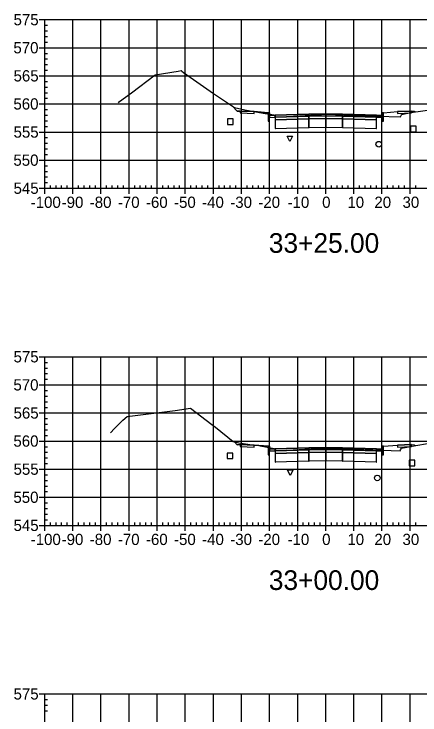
# Model space of a CAD drawing. Extents: x 704834 to 709892, y 372981 to 377533.
# Drawn here: x 708844 to 708988.4, y 376453.3 to 376702.8 of the extents above; entities that cross this region are included whole.
import ezdxf

# ---------------------------------------------------------------- set-up
doc = ezdxf.new("R2010")
doc.units = 0
for name, color, linetype in [('1', 7, 'Continuous'), ('10', 7, 'Continuous'), ('13', 7, 'Continuous'), ('14', 7, 'Continuous'), ('4', 7, 'Continuous'), ('57', 7, 'Continuous'), ('Default_Xsect', 7, 'Continuous'), ('Existing', 7, 'Continuous')]:
    doc.layers.add(name, color=color, linetype=linetype)

msp = doc.modelspace()

# ---------------------------------------------------------------- linework, layer by layer
for points in [[(708923.41, 376668.26), (708921.69, 376669.98)], [(708924.41, 376668.3), (708923.41, 376668.26)], [(708934.41, 376667.7), (708929.41, 376668.1)], [(708975.41, 376667.7), (708980.41, 376668.1)], [(708985.41, 376668.3), (708986.41, 376668.26)], [(708986.41, 376668.26), (708986.7, 376667.98)], [(708923.41, 376549.52), (708922.38, 376550.55)], [(708924.41, 376549.56), (708923.41, 376549.52)], [(708934.41, 376548.96), (708929.41, 376549.36)], [(708975.41, 376548.96), (708980.41, 376549.36)], [(708985.41, 376549.56), (708986.41, 376549.52)], [(708986.41, 376549.52), (708986.73, 376549.2)]]:
    msp.add_lwpolyline(points)
for points in [[(708929.41, 376668.1), (708924.41, 376668.3), (708924.41, 376667.63), (708929.41, 376667.43)], [(708980.41, 376667.43), (708985.41, 376667.63), (708985.41, 376668.3), (708980.41, 376668.1)], [(708934.91, 376666.7), (708934.83, 376667.7), (708934.41, 376667.7), (708934.41, 376664.7), (708934.91, 376664.7)], [(708936.91, 376666.78), (708934.91, 376666.7), (708934.91, 376666.03), (708936.91, 376666.11)], [(708948.91, 376667.14), (708936.91, 376666.78), (708936.91, 376666.11), (708948.91, 376666.47)], [(708948.91, 376666.47), (708936.91, 376666.11), (708936.91, 376665.11), (708948.91, 376665.47)], [(708948.86, 376666.42), (708948.96, 376666.42), (708948.96, 376666.52), (708948.86, 376666.52)], [(708948.86, 376665.42), (708948.96, 376665.42), (708948.96, 376665.52), (708948.86, 376665.52)], [(708954.91, 376667.26), (708948.91, 376667.14), (708948.91, 376666.47), (708954.91, 376666.59)], [(708954.91, 376666.59), (708948.91, 376666.47), (708948.91, 376665.47), (708954.91, 376665.59)], [(708954.91, 376665.59), (708948.91, 376665.47), (708948.91, 376662.47), (708954.91, 376662.59)], [(708954.86, 376666.54), (708954.96, 376666.54), (708954.96, 376666.64), (708954.86, 376666.64)], [(708954.86, 376665.54), (708954.96, 376665.54), (708954.96, 376665.64), (708954.86, 376665.64)], [(708954.91, 376666.59), (708960.91, 376666.47), (708960.91, 376667.14), (708954.91, 376667.26)], [(708954.91, 376665.59), (708960.91, 376665.47), (708960.91, 376666.47), (708954.91, 376666.59)], [(708954.91, 376662.59), (708960.91, 376662.47), (708960.91, 376665.47), (708954.91, 376665.59)], [(708960.86, 376666.42), (708960.96, 376666.42), (708960.96, 376666.52), (708960.86, 376666.52)], [(708960.86, 376665.42), (708960.96, 376665.42), (708960.96, 376665.52), (708960.86, 376665.52)], [(708960.91, 376666.47), (708972.91, 376666.11), (708972.91, 376666.78), (708960.91, 376667.14)], [(708960.91, 376665.47), (708972.91, 376665.11), (708972.91, 376666.11), (708960.91, 376666.47)], [(708972.91, 376666.11), (708974.91, 376666.03), (708974.91, 376666.7), (708972.91, 376666.78)], [(708974.91, 376664.7), (708975.41, 376664.7), (708975.41, 376667.7), (708975, 376667.7), (708974.91, 376666.7)], [(708936.86, 376665.06), (708936.96, 376665.06), (708936.96, 376665.16), (708936.86, 376665.16)], [(708948.91, 376665.47), (708936.91, 376665.11), (708936.91, 376662.11), (708948.91, 376662.47)], [(708960.91, 376662.47), (708972.91, 376662.11), (708972.91, 376665.11), (708960.91, 376665.47)], [(708972.86, 376665.06), (708972.96, 376665.06), (708972.96, 376665.16), (708972.86, 376665.16)], [(708936.86, 376662.06), (708936.96, 376662.06), (708936.96, 376662.16), (708936.86, 376662.16)], [(708948.86, 376662.42), (708948.96, 376662.42), (708948.96, 376662.52), (708948.86, 376662.52)], [(708954.86, 376662.54), (708954.96, 376662.54), (708954.96, 376662.64), (708954.86, 376662.64)], [(708960.86, 376662.42), (708960.96, 376662.42), (708960.96, 376662.52), (708960.86, 376662.52)], [(708972.86, 376662.06), (708972.96, 376662.06), (708972.96, 376662.16), (708972.86, 376662.16)], [(708929.41, 376549.36), (708924.41, 376549.56), (708924.41, 376548.89), (708929.41, 376548.69)], [(708934.91, 376547.96), (708934.83, 376548.96), (708934.41, 376548.96), (708934.41, 376545.96), (708934.91, 376545.96)], [(708948.91, 376548.4), (708936.91, 376548.04), (708936.91, 376547.37), (708948.91, 376547.73)], [(708954.91, 376548.52), (708948.91, 376548.4), (708948.91, 376547.73), (708954.91, 376547.85)], [(708954.91, 376547.85), (708960.91, 376547.73), (708960.91, 376548.4), (708954.91, 376548.52)], [(708960.91, 376547.73), (708972.91, 376547.37), (708972.91, 376548.04), (708960.91, 376548.4)], [(708974.91, 376545.96), (708975.41, 376545.96), (708975.41, 376548.96), (708975, 376548.96), (708974.91, 376547.96)], [(708980.41, 376548.69), (708985.41, 376548.89), (708985.41, 376549.56), (708980.41, 376549.36)], [(708936.91, 376548.04), (708934.91, 376547.96), (708934.91, 376547.29), (708936.91, 376547.37)], [(708936.86, 376546.32), (708936.96, 376546.32), (708936.96, 376546.42), (708936.86, 376546.42)], [(708948.91, 376547.73), (708936.91, 376547.37), (708936.91, 376546.37), (708948.91, 376546.73)], [(708948.91, 376546.73), (708936.91, 376546.37), (708936.91, 376543.37), (708948.91, 376543.73)], [(708948.86, 376547.68), (708948.96, 376547.68), (708948.96, 376547.78), (708948.86, 376547.78)], [(708948.86, 376546.68), (708948.96, 376546.68), (708948.96, 376546.78), (708948.86, 376546.78)], [(708954.91, 376547.85), (708948.91, 376547.73), (708948.91, 376546.73), (708954.91, 376546.85)], [(708954.91, 376546.85), (708948.91, 376546.73), (708948.91, 376543.73), (708954.91, 376543.85)], [(708954.86, 376547.8), (708954.96, 376547.8), (708954.96, 376547.9), (708954.86, 376547.9)], [(708954.86, 376546.8), (708954.96, 376546.8), (708954.96, 376546.9), (708954.86, 376546.9)], [(708954.91, 376546.85), (708960.91, 376546.73), (708960.91, 376547.73), (708954.91, 376547.85)], [(708954.91, 376543.85), (708960.91, 376543.73), (708960.91, 376546.73), (708954.91, 376546.85)], [(708960.86, 376547.68), (708960.96, 376547.68), (708960.96, 376547.78), (708960.86, 376547.78)], [(708960.86, 376546.68), (708960.96, 376546.68), (708960.96, 376546.78), (708960.86, 376546.78)], [(708960.91, 376546.73), (708972.91, 376546.37), (708972.91, 376547.37), (708960.91, 376547.73)], [(708960.91, 376543.73), (708972.91, 376543.37), (708972.91, 376546.37), (708960.91, 376546.73)], [(708972.86, 376546.32), (708972.96, 376546.32), (708972.96, 376546.42), (708972.86, 376546.42)], [(708972.91, 376547.37), (708974.91, 376547.29), (708974.91, 376547.96), (708972.91, 376548.04)], [(708936.86, 376543.32), (708936.96, 376543.32), (708936.96, 376543.42), (708936.86, 376543.42)], [(708948.86, 376543.68), (708948.96, 376543.68), (708948.96, 376543.78), (708948.86, 376543.78)], [(708954.86, 376543.8), (708954.96, 376543.8), (708954.96, 376543.9), (708954.86, 376543.9)], [(708960.86, 376543.68), (708960.96, 376543.68), (708960.96, 376543.78), (708960.86, 376543.78)], [(708972.86, 376543.32), (708972.96, 376543.32), (708972.96, 376543.42), (708972.86, 376543.42)]]:
    msp.add_lwpolyline(points, close=True)
at = {"layer": '1'}
for points in [[(708942.12, 376657.4), (708941.12, 376659.4), (708943.12, 376659.4)], [(708942.28, 376538.62), (708941.28, 376540.62), (708943.28, 376540.62)]]:
    msp.add_lwpolyline(points, close=True, dxfattribs=at)
at = {"layer": '10'}
for points in [[(708919.95, 376663.48), (708921.95, 376663.48), (708921.95, 376665.48), (708919.95, 376665.48)], [(708919.83, 376544.57), (708921.83, 376544.57), (708921.83, 376546.57), (708919.83, 376546.57)]]:
    msp.add_lwpolyline(points, close=True, dxfattribs=at)
at = {"layer": '13'}
for centre in [(708973.78, 376656.48), (708973.26, 376537.69)]:
    msp.add_circle(centre, 1, dxfattribs=at)
at = {"layer": '14'}
for points in [[(708921.69, 376669.98), (708921.69, 376670.03), (708921.69, 376669.98), (708921.64, 376669.98), (708921.69, 376669.98), (708921.69, 376669.93), (708921.69, 376669.98), (708921.74, 376669.98)], [(708986.7, 376667.98), (708986.7, 376668.03), (708986.7, 376667.98), (708986.65, 376667.98), (708986.7, 376667.98), (708986.7, 376667.93), (708986.7, 376667.98), (708986.75, 376667.98)], [(708936.91, 376666.78), (708936.91, 376666.83), (708936.91, 376666.78), (708936.86, 376666.78), (708936.91, 376666.78), (708936.91, 376666.73), (708936.91, 376666.78), (708936.96, 376666.78)], [(708954.91, 376667.26), (708954.91, 376667.31), (708954.91, 376667.26), (708954.86, 376667.26), (708954.91, 376667.26), (708954.91, 376667.21), (708954.91, 376667.26), (708954.96, 376667.26)], [(708972.91, 376666.78), (708972.91, 376666.83), (708972.91, 376666.78), (708972.86, 376666.78), (708972.91, 376666.78), (708972.91, 376666.73), (708972.91, 376666.78), (708972.96, 376666.78)], [(708922.38, 376550.55), (708922.38, 376550.6), (708922.38, 376550.55), (708922.33, 376550.55), (708922.38, 376550.55), (708922.38, 376550.5), (708922.38, 376550.55), (708922.43, 376550.55)], [(708954.91, 376548.52), (708954.91, 376548.57), (708954.91, 376548.52), (708954.86, 376548.52), (708954.91, 376548.52), (708954.91, 376548.47), (708954.91, 376548.52), (708954.96, 376548.52)], [(708986.73, 376549.2), (708986.73, 376549.25), (708986.73, 376549.2), (708986.68, 376549.2), (708986.73, 376549.2), (708986.73, 376549.15), (708986.73, 376549.2), (708986.78, 376549.2)], [(708936.91, 376548.04), (708936.91, 376548.09), (708936.91, 376548.04), (708936.86, 376548.04), (708936.91, 376548.04), (708936.91, 376547.99), (708936.91, 376548.04), (708936.96, 376548.04)], [(708972.91, 376548.04), (708972.91, 376548.09), (708972.91, 376548.04), (708972.86, 376548.04), (708972.91, 376548.04), (708972.91, 376547.99), (708972.91, 376548.04), (708972.96, 376548.04)]]:
    msp.add_lwpolyline(points, dxfattribs=at)
at = {"layer": '4'}
for points in [[(708985.1, 376660.89), (708987.1, 376660.89), (708987.1, 376662.89), (708985.1, 376662.89)], [(708984.56, 376541.99), (708986.56, 376541.99), (708986.56, 376543.99), (708984.56, 376543.99)]]:
    msp.add_lwpolyline(points, close=True, dxfattribs=at)
at = {"layer": '57'}
for p, q in [((708852.91, 376700.82), (708854.91, 376700.82)), ((708854.91, 376700.82), (709054.91, 376700.82)), ((708854.91, 376640.82), (708854.91, 376700.82)), ((708854.91, 376640.82), (708854.91, 376700.82)), ((708864.91, 376640.82), (708864.91, 376700.82)), ((708874.91, 376640.82), (708874.91, 376700.82)), ((708884.91, 376640.82), (708884.91, 376700.82)), ((708894.91, 376640.82), (708894.91, 376700.82)), ((708904.91, 376640.82), (708904.91, 376700.82)), ((708914.91, 376640.82), (708914.91, 376700.82)), ((708924.91, 376640.82), (708924.91, 376700.82)), ((708934.91, 376640.82), (708934.91, 376700.82)), ((708944.91, 376640.82), (708944.91, 376700.82)), ((708954.91, 376640.82), (708954.91, 376700.82)), ((708964.91, 376640.82), (708964.91, 376700.82)), ((708974.91, 376640.82), (708974.91, 376700.82)), ((708984.91, 376640.82), (708984.91, 376700.82)), ((708854.91, 376698.82), (708855.91, 376698.82)), ((708854.91, 376696.82), (708855.91, 376696.82)), ((708854.91, 376694.82), (708855.91, 376694.82)), ((708852.91, 376690.82), (708854.91, 376690.82)), ((708854.91, 376692.82), (708855.91, 376692.82)), ((708854.91, 376690.82), (709054.91, 376690.82)), ((708854.91, 376688.82), (708855.91, 376688.82)), ((708854.91, 376686.82), (708855.91, 376686.82)), ((708854.91, 376684.82), (708855.91, 376684.82)), ((708852.91, 376680.82), (708854.91, 376680.82)), ((708854.91, 376682.82), (708855.91, 376682.82)), ((708854.91, 376680.82), (709054.91, 376680.82)), ((708854.91, 376678.82), (708855.91, 376678.82)), ((708854.91, 376676.82), (708855.91, 376676.82)), ((708854.91, 376674.82), (708855.91, 376674.82)), ((708852.91, 376670.82), (708854.91, 376670.82)), ((708854.91, 376672.82), (708855.91, 376672.82)), ((708854.91, 376670.82), (709054.91, 376670.82)), ((708854.91, 376668.82), (708855.91, 376668.82)), ((708854.91, 376666.82), (708855.91, 376666.82)), ((708854.91, 376664.82), (708855.91, 376664.82)), ((708852.91, 376660.82), (708854.91, 376660.82)), ((708854.91, 376662.82), (708855.91, 376662.82)), ((708854.91, 376660.82), (709054.91, 376660.82)), ((708854.91, 376658.82), (708855.91, 376658.82)), ((708854.91, 376656.82), (708855.91, 376656.82)), ((708854.91, 376654.82), (708855.91, 376654.82)), ((708852.91, 376650.82), (708854.91, 376650.82)), ((708854.91, 376652.82), (708855.91, 376652.82)), ((708854.91, 376650.82), (709054.91, 376650.82)), ((708854.91, 376648.82), (708855.91, 376648.82)), ((708854.91, 376646.82), (708855.91, 376646.82)), ((708854.91, 376644.82), (708855.91, 376644.82)), ((708852.91, 376640.82), (708854.91, 376640.82)), ((708854.91, 376642.82), (708855.91, 376642.82)), ((708854.91, 376640.82), (709054.91, 376640.82)), ((708854.91, 376640.82), (709054.91, 376640.82)), ((708854.91, 376638.82), (708854.91, 376640.82)), ((708856.91, 376640.82), (708856.91, 376641.82)), ((708858.91, 376640.82), (708858.91, 376641.82)), ((708860.91, 376640.82), (708860.91, 376641.82)), ((708862.91, 376640.82), (708862.91, 376641.82)), ((708864.91, 376638.82), (708864.91, 376640.82)), ((708866.91, 376640.82), (708866.91, 376641.82)), ((708868.91, 376640.82), (708868.91, 376641.82)), ((708870.91, 376640.82), (708870.91, 376641.82)), ((708872.91, 376640.82), (708872.91, 376641.82)), ((708874.91, 376638.82), (708874.91, 376640.82)), ((708876.91, 376640.82), (708876.91, 376641.82)), ((708878.91, 376640.82), (708878.91, 376641.82)), ((708880.91, 376640.82), (708880.91, 376641.82)), ((708882.91, 376640.82), (708882.91, 376641.82)), ((708884.91, 376638.82), (708884.91, 376640.82)), ((708886.91, 376640.82), (708886.91, 376641.82)), ((708888.91, 376640.82), (708888.91, 376641.82)), ((708890.91, 376640.82), (708890.91, 376641.82)), ((708892.91, 376640.82), (708892.91, 376641.82)), ((708894.91, 376638.82), (708894.91, 376640.82)), ((708896.91, 376640.82), (708896.91, 376641.82)), ((708898.91, 376640.82), (708898.91, 376641.82)), ((708900.91, 376640.82), (708900.91, 376641.82)), ((708902.91, 376640.82), (708902.91, 376641.82)), ((708904.91, 376638.82), (708904.91, 376640.82)), ((708906.91, 376640.82), (708906.91, 376641.82)), ((708908.91, 376640.82), (708908.91, 376641.82)), ((708910.91, 376640.82), (708910.91, 376641.82)), ((708912.91, 376640.82), (708912.91, 376641.82)), ((708914.91, 376638.82), (708914.91, 376640.82)), ((708916.91, 376640.82), (708916.91, 376641.82)), ((708918.91, 376640.82), (708918.91, 376641.82)), ((708920.91, 376640.82), (708920.91, 376641.82)), ((708922.91, 376640.82), (708922.91, 376641.82)), ((708924.91, 376638.82), (708924.91, 376640.82)), ((708926.91, 376640.82), (708926.91, 376641.82)), ((708928.91, 376640.82), (708928.91, 376641.82)), ((708930.91, 376640.82), (708930.91, 376641.82)), ((708932.91, 376640.82), (708932.91, 376641.82)), ((708934.91, 376638.82), (708934.91, 376640.82)), ((708936.91, 376640.82), (708936.91, 376641.82)), ((708938.91, 376640.82), (708938.91, 376641.82)), ((708940.91, 376640.82), (708940.91, 376641.82)), ((708942.91, 376640.82), (708942.91, 376641.82)), ((708944.91, 376638.82), (708944.91, 376640.82)), ((708946.91, 376640.82), (708946.91, 376641.82)), ((708948.91, 376640.82), (708948.91, 376641.82)), ((708950.91, 376640.82), (708950.91, 376641.82)), ((708952.91, 376640.82), (708952.91, 376641.82)), ((708954.91, 376638.82), (708954.91, 376640.82)), ((708956.91, 376640.82), (708956.91, 376641.82)), ((708958.91, 376640.82), (708958.91, 376641.82)), ((708960.91, 376640.82), (708960.91, 376641.82)), ((708962.91, 376640.82), (708962.91, 376641.82)), ((708964.91, 376638.82), (708964.91, 376640.82)), ((708966.91, 376640.82), (708966.91, 376641.82)), ((708968.91, 376640.82), (708968.91, 376641.82)), ((708970.91, 376640.82), (708970.91, 376641.82)), ((708972.91, 376640.82), (708972.91, 376641.82)), ((708974.91, 376638.82), (708974.91, 376640.82)), ((708976.91, 376640.82), (708976.91, 376641.82)), ((708978.91, 376640.82), (708978.91, 376641.82)), ((708980.91, 376640.82), (708980.91, 376641.82)), ((708982.91, 376640.82), (708982.91, 376641.82)), ((708984.91, 376638.82), (708984.91, 376640.82)), ((708986.91, 376640.82), (708986.91, 376641.82)), ((708852.91, 376580.82), (708854.91, 376580.82)), ((708854.91, 376580.82), (709054.91, 376580.82)), ((708854.91, 376520.82), (708854.91, 376580.82)), ((708854.91, 376520.82), (708854.91, 376580.82)), ((708864.91, 376520.82), (708864.91, 376580.82)), ((708874.91, 376520.82), (708874.91, 376580.82)), ((708884.91, 376520.82), (708884.91, 376580.82)), ((708894.91, 376520.82), (708894.91, 376580.82)), ((708904.91, 376520.82), (708904.91, 376580.82)), ((708914.91, 376520.82), (708914.91, 376580.82)), ((708924.91, 376520.82), (708924.91, 376580.82)), ((708934.91, 376520.82), (708934.91, 376580.82)), ((708944.91, 376520.82), (708944.91, 376580.82)), ((708954.91, 376520.82), (708954.91, 376580.82)), ((708964.91, 376520.82), (708964.91, 376580.82)), ((708974.91, 376520.82), (708974.91, 376580.82)), ((708984.91, 376520.82), (708984.91, 376580.82)), ((708854.91, 376578.82), (708855.91, 376578.82)), ((708854.91, 376576.82), (708855.91, 376576.82)), ((708854.91, 376574.82), (708855.91, 376574.82)), ((708852.91, 376570.82), (708854.91, 376570.82)), ((708854.91, 376572.82), (708855.91, 376572.82)), ((708854.91, 376570.82), (709054.91, 376570.82)), ((708854.91, 376568.82), (708855.91, 376568.82)), ((708854.91, 376566.82), (708855.91, 376566.82)), ((708854.91, 376564.82), (708855.91, 376564.82)), ((708852.91, 376560.82), (708854.91, 376560.82)), ((708854.91, 376562.82), (708855.91, 376562.82)), ((708854.91, 376560.82), (709054.91, 376560.82)), ((708854.91, 376558.82), (708855.91, 376558.82)), ((708854.91, 376556.82), (708855.91, 376556.82)), ((708854.91, 376554.82), (708855.91, 376554.82)), ((708852.91, 376550.82), (708854.91, 376550.82)), ((708854.91, 376552.82), (708855.91, 376552.82)), ((708854.91, 376550.82), (709054.91, 376550.82)), ((708854.91, 376548.82), (708855.91, 376548.82)), ((708854.91, 376546.82), (708855.91, 376546.82)), ((708854.91, 376544.82), (708855.91, 376544.82)), ((708852.91, 376540.82), (708854.91, 376540.82)), ((708854.91, 376542.82), (708855.91, 376542.82)), ((708854.91, 376540.82), (709054.91, 376540.82)), ((708854.91, 376538.82), (708855.91, 376538.82)), ((708854.91, 376536.82), (708855.91, 376536.82)), ((708854.91, 376534.82), (708855.91, 376534.82)), ((708852.91, 376530.82), (708854.91, 376530.82)), ((708854.91, 376532.82), (708855.91, 376532.82)), ((708854.91, 376530.82), (709054.91, 376530.82)), ((708854.91, 376528.82), (708855.91, 376528.82)), ((708854.91, 376526.82), (708855.91, 376526.82)), ((708854.91, 376524.82), (708855.91, 376524.82)), ((708852.91, 376520.82), (708854.91, 376520.82)), ((708854.91, 376522.82), (708855.91, 376522.82)), ((708854.91, 376520.82), (709054.91, 376520.82)), ((708854.91, 376520.82), (709054.91, 376520.82)), ((708854.91, 376518.82), (708854.91, 376520.82)), ((708856.91, 376520.82), (708856.91, 376521.82)), ((708858.91, 376520.82), (708858.91, 376521.82)), ((708860.91, 376520.82), (708860.91, 376521.82)), ((708862.91, 376520.82), (708862.91, 376521.82)), ((708864.91, 376518.82), (708864.91, 376520.82)), ((708866.91, 376520.82), (708866.91, 376521.82)), ((708868.91, 376520.82), (708868.91, 376521.82)), ((708870.91, 376520.82), (708870.91, 376521.82)), ((708872.91, 376520.82), (708872.91, 376521.82)), ((708874.91, 376518.82), (708874.91, 376520.82)), ((708876.91, 376520.82), (708876.91, 376521.82)), ((708878.91, 376520.82), (708878.91, 376521.82)), ((708880.91, 376520.82), (708880.91, 376521.82)), ((708882.91, 376520.82), (708882.91, 376521.82)), ((708884.91, 376518.82), (708884.91, 376520.82)), ((708886.91, 376520.82), (708886.91, 376521.82)), ((708888.91, 376520.82), (708888.91, 376521.82)), ((708890.91, 376520.82), (708890.91, 376521.82)), ((708892.91, 376520.82), (708892.91, 376521.82)), ((708894.91, 376518.82), (708894.91, 376520.82)), ((708896.91, 376520.82), (708896.91, 376521.82)), ((708898.91, 376520.82), (708898.91, 376521.82)), ((708900.91, 376520.82), (708900.91, 376521.82)), ((708902.91, 376520.82), (708902.91, 376521.82)), ((708904.91, 376518.82), (708904.91, 376520.82)), ((708906.91, 376520.82), (708906.91, 376521.82)), ((708908.91, 376520.82), (708908.91, 376521.82)), ((708910.91, 376520.82), (708910.91, 376521.82)), ((708912.91, 376520.82), (708912.91, 376521.82)), ((708914.91, 376518.82), (708914.91, 376520.82)), ((708916.91, 376520.82), (708916.91, 376521.82)), ((708918.91, 376520.82), (708918.91, 376521.82)), ((708920.91, 376520.82), (708920.91, 376521.82)), ((708922.91, 376520.82), (708922.91, 376521.82)), ((708924.91, 376518.82), (708924.91, 376520.82)), ((708926.91, 376520.82), (708926.91, 376521.82)), ((708928.91, 376520.82), (708928.91, 376521.82)), ((708930.91, 376520.82), (708930.91, 376521.82)), ((708932.91, 376520.82), (708932.91, 376521.82)), ((708934.91, 376518.82), (708934.91, 376520.82)), ((708936.91, 376520.82), (708936.91, 376521.82)), ((708938.91, 376520.82), (708938.91, 376521.82)), ((708940.91, 376520.82), (708940.91, 376521.82)), ((708942.91, 376520.82), (708942.91, 376521.82)), ((708944.91, 376518.82), (708944.91, 376520.82)), ((708946.91, 376520.82), (708946.91, 376521.82)), ((708948.91, 376520.82), (708948.91, 376521.82)), ((708950.91, 376520.82), (708950.91, 376521.82)), ((708952.91, 376520.82), (708952.91, 376521.82)), ((708954.91, 376518.82), (708954.91, 376520.82)), ((708956.91, 376520.82), (708956.91, 376521.82)), ((708958.91, 376520.82), (708958.91, 376521.82)), ((708960.91, 376520.82), (708960.91, 376521.82)), ((708962.91, 376520.82), (708962.91, 376521.82)), ((708964.91, 376518.82), (708964.91, 376520.82)), ((708966.91, 376520.82), (708966.91, 376521.82)), ((708968.91, 376520.82), (708968.91, 376521.82)), ((708970.91, 376520.82), (708970.91, 376521.82)), ((708972.91, 376520.82), (708972.91, 376521.82)), ((708974.91, 376518.82), (708974.91, 376520.82)), ((708976.91, 376520.82), (708976.91, 376521.82)), ((708978.91, 376520.82), (708978.91, 376521.82)), ((708980.91, 376520.82), (708980.91, 376521.82)), ((708982.91, 376520.82), (708982.91, 376521.82)), ((708984.91, 376518.82), (708984.91, 376520.82)), ((708986.91, 376520.82), (708986.91, 376521.82)), ((708852.91, 376460.82), (708854.91, 376460.82)), ((708854.91, 376460.82), (709054.91, 376460.82)), ((708854.91, 376400.82), (708854.91, 376460.82)), ((708854.91, 376400.82), (708854.91, 376460.82)), ((708854.91, 376458.82), (708855.91, 376458.82)), ((708864.91, 376400.82), (708864.91, 376460.82)), ((708874.91, 376400.82), (708874.91, 376460.82)), ((708884.91, 376400.82), (708884.91, 376460.82)), ((708894.91, 376400.82), (708894.91, 376460.82)), ((708904.91, 376400.82), (708904.91, 376460.82)), ((708914.91, 376400.82), (708914.91, 376460.82)), ((708924.91, 376400.82), (708924.91, 376460.82)), ((708934.91, 376400.82), (708934.91, 376460.82)), ((708944.91, 376400.82), (708944.91, 376460.82)), ((708954.91, 376400.82), (708954.91, 376460.82)), ((708964.91, 376400.82), (708964.91, 376460.82)), ((708974.91, 376400.82), (708974.91, 376460.82)), ((708984.91, 376400.82), (708984.91, 376460.82)), ((708854.91, 376456.82), (708855.91, 376456.82)), ((708854.91, 376454.82), (708855.91, 376454.82))]:
    msp.add_line(p, q, dxfattribs=at)
at = {"layer": 'Default_Xsect'}
for points in [[(708921.69, 376669.98), (708923.41, 376668.26), (708924.41, 376668.3), (708929.41, 376668.1), (708934.41, 376667.7), (708934.83, 376667.7), (708934.91, 376666.7), (708936.91, 376666.78), (708948.91, 376667.14), (708954.91, 376667.26), (708960.91, 376667.14), (708972.91, 376666.78), (708974.91, 376666.7), (708975, 376667.7), (708975.41, 376667.7), (708980.41, 376668.1), (708985.41, 376668.3), (708986.41, 376668.26), (708986.7, 376667.98)], [(708922.38, 376550.55), (708923.41, 376549.52), (708924.41, 376549.56), (708929.41, 376549.36), (708934.41, 376548.96), (708934.83, 376548.96), (708934.91, 376547.96), (708936.91, 376548.04), (708948.91, 376548.4), (708954.91, 376548.52), (708960.91, 376548.4), (708972.91, 376548.04), (708974.91, 376547.96), (708975, 376548.96), (708975.41, 376548.96), (708980.41, 376549.36), (708985.41, 376549.56), (708986.41, 376549.52), (708986.73, 376549.2)]]:
    msp.add_lwpolyline(points, dxfattribs=at)
at = {"layer": 'Existing'}
for points in [[(708881.12, 376671.23), (708881.5, 376671.63), (708885.77, 376674.8), (708894.22, 376681.17), (708902.32, 376682.49), (708903.42, 376682.66), (708903.64, 376682.49), (708904.33, 376682), (708914.91, 376674.53), (708922.41, 376669.5), (708926.13, 376668.66), (708932.65, 376667.59), (708936.43, 376666.95), (708936.73, 376666.48), (708936.94, 376666.08), (708945.52, 376666.61), (708955.35, 376667.15), (708973.34, 376666.49), (708981.45, 376666.2), (708981.82, 376666.95), (708981.9, 376667.11), (708985.16, 376667.76), (708998.79, 376669.7)], [(708878.24, 376553.75), (708879.72, 376555.3), (708882.65, 376558.24), (708884.21, 376559.58), (708901.32, 376561.65), (708906.79, 376562.51), (708914.36, 376556.71), (708915.72, 376555.73), (708921.98, 376550.63), (708923.98, 376550.25), (708928.7, 376549.53), (708931.07, 376549.23), (708931.59, 376549.09), (708936.56, 376548.22), (708936.86, 376547.69), (708937.09, 376547.34), (708951.64, 376548.15), (708955.19, 376548.34), (708958.69, 376548.22), (708981.42, 376547.39), (708981.55, 376547.68), (708981.86, 376548.26), (708985.67, 376549.01), (708992.46, 376550.2)]]:
    msp.add_lwpolyline(points, dxfattribs=at)

# ---------------------------------------------------------------- texts
at = {"layer": '1'}
for s, p in [('33+25.00', (708934.64, 376617.82)), ('33+00.00', (708934.64, 376497.82))]:
    msp.add_text(s, height=7, dxfattribs=at).set_placement(p)
at = {"layer": '14'}
for p in [(708924.38, 376668.25), (708985.38, 376668.25), (708924.38, 376667.58), (708929.38, 376667.38), (708980.38, 376667.38), (708985.38, 376667.58), (708924.38, 376549.51), (708924.38, 376548.84), (708929.38, 376548.64), (708980.38, 376548.64), (708985.38, 376549.51), (708985.38, 376548.84)]:
    msp.add_text('+', height=0.1, dxfattribs=at).set_placement(p)
at = {"layer": '57'}
for s, p in [('575', (708843.79, 376698.82)), ('570', (708843.74, 376688.82)), ('565', (708843.79, 376678.82)), ('560', (708843.74, 376668.82)), ('555', (708843.79, 376658.82)), ('550', (708843.74, 376648.82)), ('545', (708843.79, 376638.82)), ('-100', (708849.9, 376633.82)), ('-90', (708860.91, 376633.82)), ('-80', (708870.91, 376633.82)), ('-70', (708880.91, 376633.82)), ('-60', (708890.91, 376633.82)), ('-50', (708900.91, 376633.82)), ('-40', (708910.91, 376633.82)), ('-30', (708920.91, 376633.82)), ('-20', (708930.91, 376633.82)), ('-10', (708941.3, 376633.82)), ('0', (708953.62, 376633.82)), ('10', (708962.61, 376633.82)), ('20', (708972.22, 376633.82)), ('30', (708982.22, 376633.82)), ('575', (708843.79, 376578.82)), ('570', (708843.74, 376568.82)), ('565', (708843.79, 376558.82)), ('560', (708843.74, 376548.82)), ('555', (708843.79, 376538.82)), ('550', (708843.74, 376528.82)), ('545', (708843.79, 376518.82)), ('-100', (708849.9, 376513.82)), ('-90', (708860.91, 376513.82)), ('-80', (708870.91, 376513.82)), ('-70', (708880.91, 376513.82)), ('-60', (708890.91, 376513.82)), ('-50', (708900.91, 376513.82)), ('-40', (708910.91, 376513.82)), ('-30', (708920.91, 376513.82)), ('-20', (708930.91, 376513.82)), ('-10', (708941.3, 376513.82)), ('0', (708953.62, 376513.82)), ('10', (708962.61, 376513.82)), ('20', (708972.22, 376513.82)), ('30', (708982.22, 376513.82)), ('575', (708843.79, 376458.82))]:
    msp.add_text(s, height=4, dxfattribs=at).set_placement(p)

doc.saveas('drawing.dxf')
